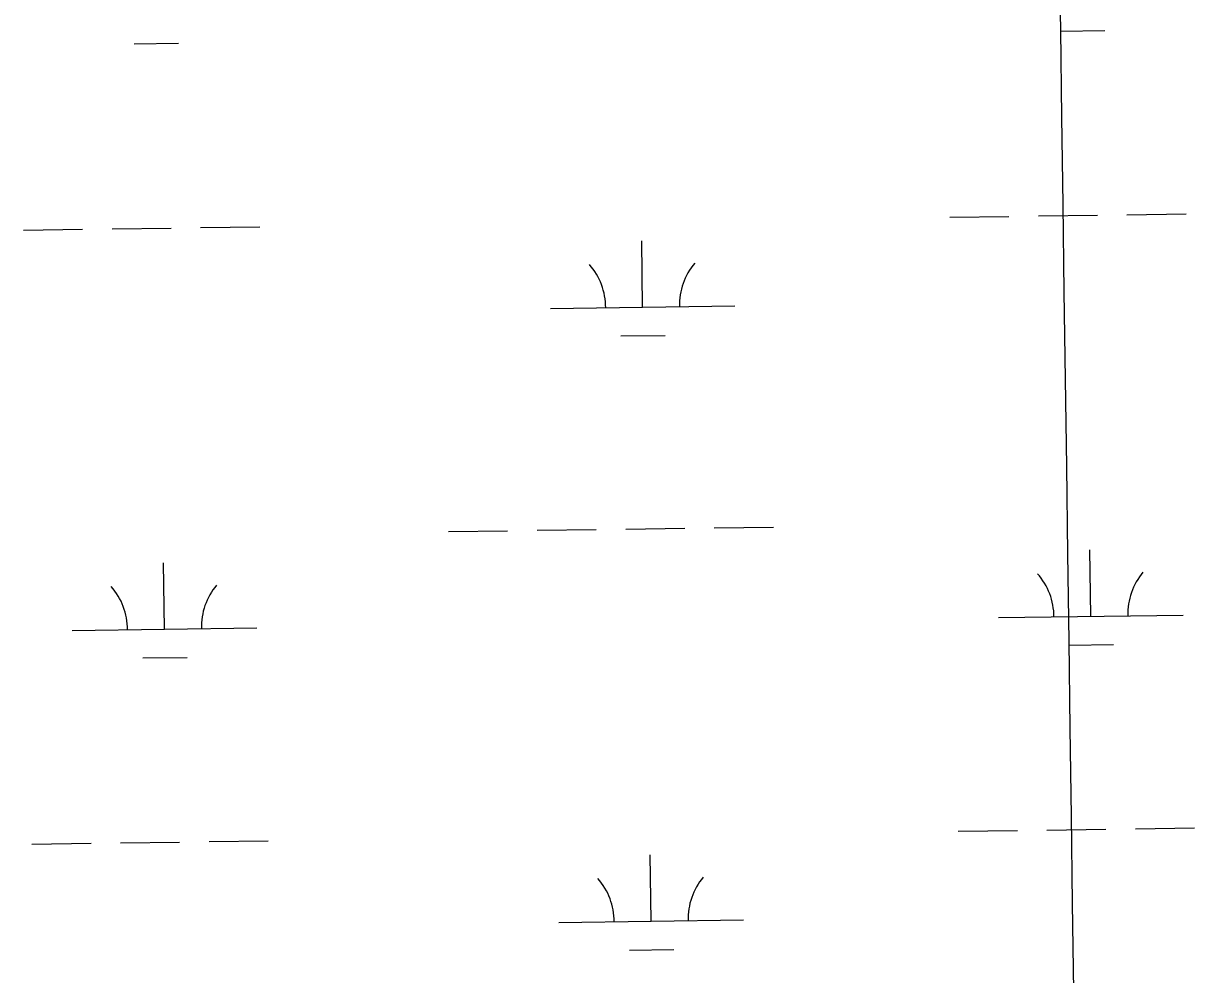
# Model space of a CAD drawing. Extents: x 3767014 to 3805179, y 361544 to 387384.
# Drawn here: x 3778609 to 3779244, y 368930 to 369446 of the extents above; entities that cross this region are included whole.
import ezdxf

# ---------------------------------------------------------------- set-up
doc = ezdxf.new("R2010")
doc.units = 0
doc.layers.add('V-GRID-MAJR', color=7, linetype='Continuous')
doc.layers.add('V-WETL-SWMP', color=7, linetype='Continuous')

msp = doc.modelspace()

# ---------------------------------------------------------------- linework, layer by layer
at = {"layer": 'V-GRID-MAJR'}
msp.add_spline([(3779203.688, 367075.819), (3779120.863, 373133.445), (3779038.002, 379193.674), (3778955.14, 385253.903), (3778955.104, 385256.504)], degree=3, dxfattribs=at)
at = {"layer": 'V-WETL-SWMP'}
for p, q in [((3779171.27, 369441.387), (3779195.268, 369441.72)), ((3778669.411, 369434.415), (3778693.408, 369434.748)), ((3779111.257, 369340.542), (3779143.254, 369340.987)), ((3779159.252, 369341.209), (3779191.249, 369341.653)), ((3779207.248, 369341.876), (3779239.245, 369342.32)), ((3778609.397, 369333.571), (3778641.394, 369334.015)), ((3778657.393, 369334.238), (3778689.39, 369334.682)), ((3778705.388, 369334.904), (3778737.385, 369335.349)), ((3778944.854, 369291.796), (3778944.354, 369327.793)), ((3778894.859, 369291.102), (3778994.849, 369292.491)), ((3778933.07, 369276.2), (3778957.067, 369276.533)), ((3778935.679, 369171.586), (3778967.676, 369172.031)), ((3778983.674, 369172.253), (3779015.671, 369172.697)), ((3778839.688, 369170.253), (3778871.685, 369170.697)), ((3778887.683, 369170.919), (3778919.68, 369171.364)), ((3779187.675, 369124.34), (3779187.175, 369160.336)), ((3778685.816, 369117.368), (3778685.316, 369153.365)), ((3779137.68, 369123.645), (3779237.671, 369125.034)), ((3778635.821, 369116.674), (3778735.811, 369118.063)), ((3779175.891, 369108.744), (3779199.889, 369109.077)), ((3778674.031, 369101.772), (3778698.029, 369102.106)), ((3779115.878, 369007.899), (3779147.875, 369008.344)), ((3779163.873, 369008.566), (3779195.87, 369009.011)), ((3779211.869, 369009.233), (3779243.865, 369009.677)), ((3778614.018, 369000.928), (3778646.015, 369001.372)), ((3778662.014, 369001.595), (3778694.011, 369002.039)), ((3778710.009, 369002.261), (3778742.006, 369002.706)), ((3778949.475, 368959.153), (3778948.975, 368995.15)), ((3778899.48, 368958.459), (3778999.47, 368959.848)), ((3778937.69, 368943.557), (3778961.688, 368943.89))]:
    msp.add_line(p, q, dxfattribs=at)
for centre, start, end in [((3778889.61, 369291.504), 0.024037, 41.567696), ((3779000.085, 369293.038), 140.024034, 181.567693), ((3779132.431, 369124.047), 0.024037, 41.567696), ((3779242.906, 369125.582), 140.024034, 181.567693), ((3778630.572, 369117.076), 0.024037, 41.567696), ((3778741.047, 369118.61), 140.024034, 181.567693), ((3778894.231, 368958.861), 0.024037, 41.567696), ((3779004.706, 368960.395), 140.024034, 181.567693)]:
    msp.add_arc(centre, 35.246, start, end, dxfattribs=at)

doc.saveas('drawing.dxf')
